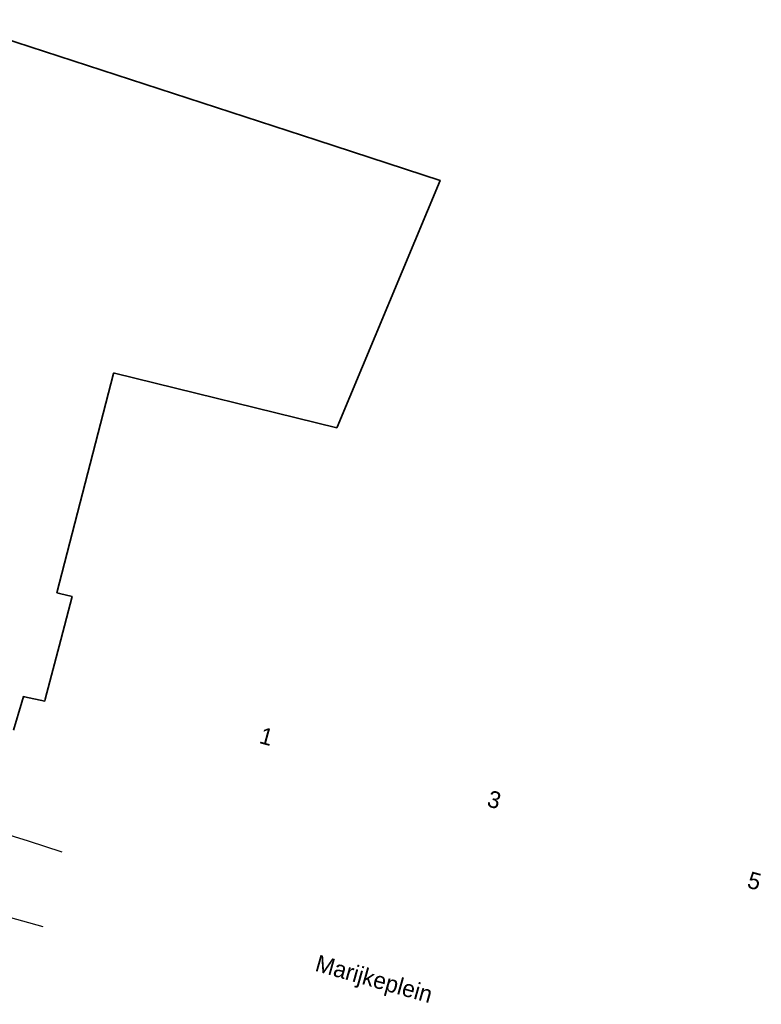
# Model space of a CAD drawing. Header units: metres. Extents: x 169249 to 194689, y 406250 to 412203.
# Tile 324 of 442: x 187910 to 187954, y 411203 to 411261. Entities that reach past the tile are written whole.
import ezdxf
from ezdxf.enums import TextEntityAlignment as Align

# ---------------------------------------------------------------- set-up
doc = ezdxf.new("R2010")
doc.units = ezdxf.units.M
doc.layers.add('BGT_NLCS_N264$0$B-WE-OG-TOPOGRAFIE_BEBOUWING-G', color=252, linetype='CONTINUOUS', lineweight=35)
doc.layers.add('X-XX-AL-REFERENTIE-G', color=7, linetype='CONTINUOUS', lineweight=18)
for name, color, linetype in [('BGT_NLCS_N264$0$B-WE-OG-TOPOGRAFIE_WEG_RIJWEG-G', 252, 'CONTINUOUS'), ('BGT_NLCS_N264$0$Label_Nummeraanduidingreeks', 252, 'CONTINUOUS'), ('BGT_NLCS_N264$0$Label_Openbareruimte', 252, 'CONTINUOUS')]:
    doc.layers.add(name, color=color, linetype=linetype)
doc.styles.add('BGT_NLCS_N264$0$STANDARD', font='txt')

# ---------------------------------------------------------------- blocks, each defined once
blk = doc.blocks.new('BGT_NLCS_N264')
at = {"layer": 'BGT_NLCS_N264$0$B-WE-OG-TOPOGRAFIE_BEBOUWING-G'}
blk.add_polyline3d([(187902.4, 411262.59, 18.736), (187928.005, 411254.25, 19.151), (187935.341, 411251.861, 19.27), (187929.21, 411237.19, 19.294), (187929.196, 411237.157, 19.294), (187915.974, 411240.391, 19.324), (187915.921, 411240.404, 19.324), (187915.917, 411240.401, 16.828), (187915.914, 411240.389, 16.828), (187912.544, 411227.346, 16.918), (187912.7, 411227.307, 16.923), (187913.447, 411227.12, 16.948), (187912.773, 411224.549, 16.949), (187911.845, 411221.011, 16.951), (187911.816, 411220.901, 16.951), (187910.624, 411221.15, 16.917), (187910.552, 411221.165, 16.915), (187910.453, 411220.828, 14.371), (187909.971, 411219.174, 14.419)], dxfattribs=at)
at = {"layer": 'BGT_NLCS_N264$0$B-WE-OG-TOPOGRAFIE_WEG_RIJWEG-G'}
for points in [[(187899.559, 411216.224, 11.554), (187903.826, 411214.752, 11.527), (187910.843, 411212.584, 11.554), (187912.839, 411211.941, 11.557)], [(187911.724, 411207.477, 11.524), (187909.302, 411208.153, 11.519), (187908.027, 411208.51, 11.516), (187900.425, 411210.633, 11.5)]]:
    blk.add_polyline3d(points, dxfattribs=at)
at = {"layer": 'BGT_NLCS_N264$0$Label_Nummeraanduidingreeks', "color": 7, "lineweight": 18, "style": 'BGT_NLCS_N264$0$STANDARD'}
for s, rotation, p in [('1', -15.4, (187925.014, 411218.798)), ('3', -15.9, (187938.562, 411215.038)), ('5', -15.2, (187954.035, 411210.201))]:
    blk.add_text(s, height=1, rotation=rotation, dxfattribs=at).set_placement(p, align=Align.MIDDLE)
at = {"layer": 'BGT_NLCS_N264$0$Label_Openbareruimte', "color": 252, "lineweight": 18, "style": 'BGT_NLCS_N264$0$STANDARD'}
blk.add_text('Marijkeplein', height=1, rotation=-15.78795, dxfattribs=at).set_placement((187931.378, 411204.261), align=Align.MIDDLE)

msp = doc.modelspace()

# ---------------------------------------------------------------- block references
at = {"layer": 'X-XX-AL-REFERENTIE-G'}
msp.add_blockref('BGT_NLCS_N264', (0, 0), dxfattribs=at)

doc.saveas('drawing.dxf')
